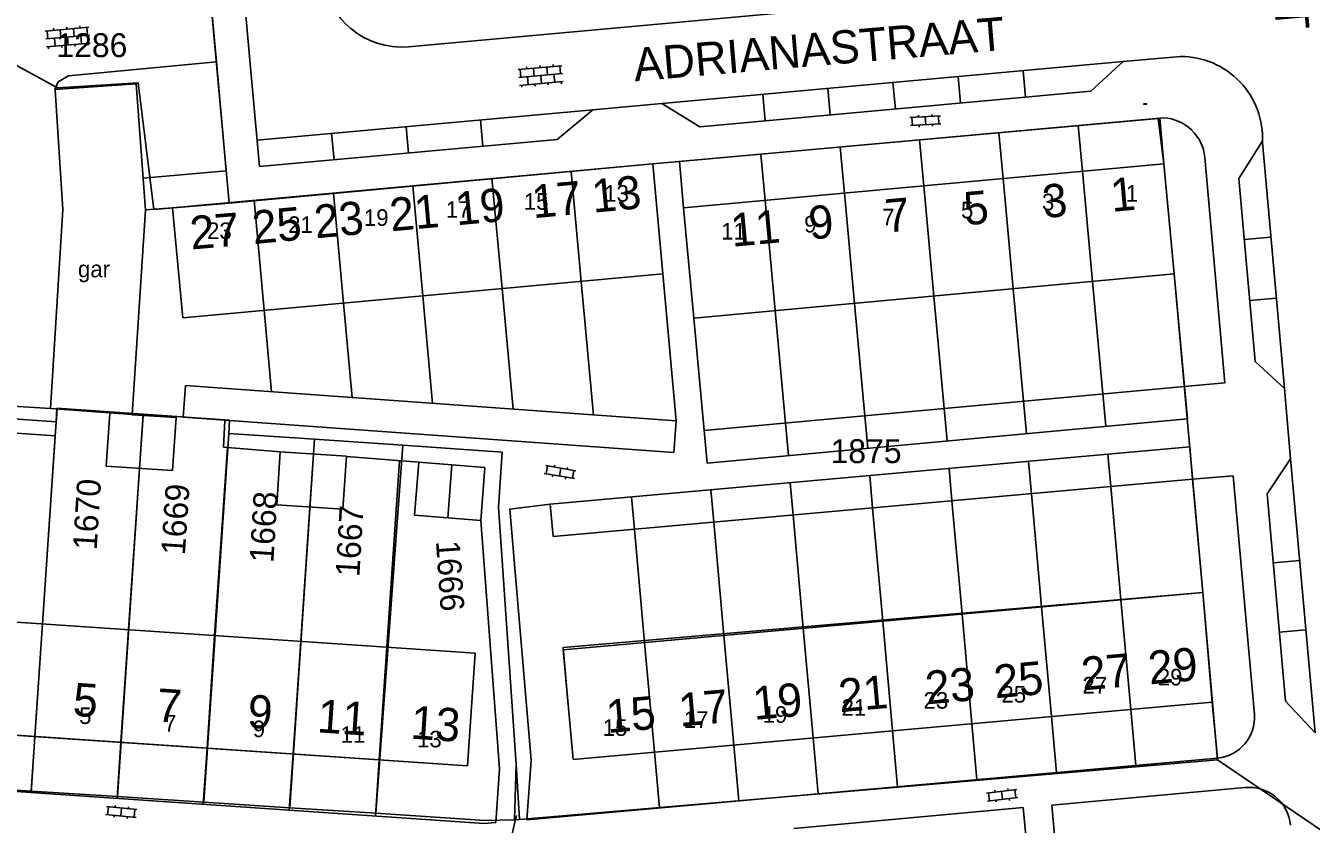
# Model space of a CAD drawing. Extents: x 148816 to 151297, y 399515 to 402500.
# Drawn here: x 150148 to 150244.9, y 401433.1 to 401493.3 of the extents above; entities that cross this region are included whole.
import ezdxf

# ---------------------------------------------------------------- set-up
doc = ezdxf.new("R2010")
doc.units = 0
for name, color, linetype in [('B01 Hoofdgebouw  [T] Norm', 7, 'Continuous'), ('B01 hoofgebouw', 7, 'Continuous'), ('B02 Bijgebouw  [D] Norm', 7, 'Continuous'), ('B07 Tussenmuur  [D] Norm', 7, 'Continuous'), ('G01 perceelsgrens', 7, 'Continuous'), ('S02 Open verharding  Norm', 7, 'Continuous'), ('T04 Haag heg  [D] Gem', 7, 'Continuous'), ('V00 Kant verharding algemeen  [T] Norm', 7, 'Continuous'), ('V00 Kant verharding algemeen secundair  [D] Gem', 7, 'Continuous'), ('V00 Kant verharding algemeen secundair  [T] Norm', 7, 'Continuous'), ('Z01 perceelnummer', 7, 'Continuous'), ('Z02 huisnummer', 7, 'Continuous'), ('Z02 Huisnummer  [Tekst] Norm', 7, 'Continuous'), ('Z06 straatnaam', 7, 'Continuous'), ('Z19 Overige Tekst  [Tekst] Gem', 7, 'Continuous')]:
    doc.layers.add(name, color=color, linetype=linetype)

msp = doc.modelspace()

# ---------------------------------------------------------------- linework, layer by layer
at = {"layer": 'B01 Hoofdgebouw  [T] Norm'}
for p, q in [((150233.77, 401482.86), (150197.59, 401479.53)), ((150234.55, 401474.56), (150233.77, 401482.86)), ((150195.26, 401482.85), (150159.09, 401479.55)), ((150196.02, 401474.56), (150195.26, 401482.85)), ((150159.09, 401479.55), (150159.85, 401471.25)), ((150197.59, 401479.53), (150198.35, 401471.23)), ((150159.85, 401471.25), (150196.02, 401474.56)), ((150198.35, 401471.23), (150234.55, 401474.56)), ((150188.523, 401446.238), (150236.7, 401450.56)), ((150237.42, 401442.29), (150236.7, 401450.56)), ((150181.87, 401445.99), (150136.15, 401449.07)), ((150188.523, 401446.238), (150189.27, 401437.97)), ((150181.3, 401437.5), (150181.87, 401445.99)), ((150189.27, 401437.97), (150237.42, 401442.29)), ((150135.58, 401440.59), (150181.3, 401437.5))]:
    msp.add_line(p, q, dxfattribs=at)
at = {"layer": 'B01 hoofgebouw'}
for points in [[(150198.35, 401471.23), (150197.59, 401479.53), (150233.77, 401482.86), (150234.55, 401474.56), (150198.35, 401471.23)], [(150159.85, 401471.25), (150159.09, 401479.55), (150195.26, 401482.85), (150196.02, 401474.56), (150159.85, 401471.25)], [(150188.82, 401442.95), (150188.508, 401446.399), (150231.72, 401450.13)], [(150188.82, 401442.95), (150189.27, 401437.97), (150237.42, 401442.29), (150236.7, 401450.56), (150231.72, 401450.13)], [(150181.87, 401445.99), (150181.3, 401437.5), (150135.58, 401440.59), (150136.15, 401449.07), (150181.87, 401445.99)]]:
    msp.add_lwpolyline(points, dxfattribs=at)
at = {"layer": 'B02 Bijgebouw  [D] Norm'}
for p, q in [((150156.335, 401488.893), (150150.22, 401488.448)), ((150157.045, 401479.357), (150156.335, 401488.893)), ((150150.245, 401488.398), (150150.827, 401479.42)), ((150150.827, 401479.42), (150149.877, 401464.427)), ((150156.045, 401463.959), (150157.045, 401479.357)), ((150159.877, 401463.764), (150160.049, 401466.148)), ((150160.049, 401466.148), (150197.034, 401463.479)), ((150149.877, 401464.427), (150156.045, 401463.959)), ((150154.363, 401464.065), (150154.094, 401460.075)), ((150159.352, 401463.729), (150156.045, 401463.952)), ((150159.352, 401463.729), (150159.083, 401459.738)), ((150196.862, 401461.095), (150159.877, 401463.764)), ((150197.034, 401463.479), (150196.862, 401461.095)), ((150167.198, 401461.154), (150166.929, 401457.164)), ((150167.198, 401461.154), (150172.187, 401460.818)), ((150172.187, 401460.818), (150171.918, 401456.827)), ((150154.094, 401460.075), (150159.083, 401459.738)), ((150177.633, 401460.367), (150177.322, 401456.379)), ((150177.633, 401460.367), (150182.618, 401459.979)), ((150182.618, 401459.979), (150182.307, 401455.991)), ((150166.929, 401457.164), (150171.918, 401456.827)), ((150177.322, 401456.379), (150182.307, 401455.991))]:
    msp.add_line(p, q, dxfattribs=at)
for points in [[(150199.129, 401462.752), (150235.329, 401466.082), (150235.553, 401463.642), (150199.353, 401460.312)], [(150187.758, 401454.762), (150235.935, 401459.084), (150235.716, 401461.524), (150187.539, 401457.202)]]:
    msp.add_lwpolyline(points, close=True, dxfattribs=at)
at = {"layer": 'B07 Tussenmuur  [D] Norm'}
for p, q in [((150189.88, 401474), (150189.124, 401482.29)), ((150189.88, 401474), (150189.124, 401482.29)), ((150228.397, 401473.993), (150227.633, 401482.294)), ((150228.397, 401473.993), (150227.633, 401482.294)), ((150177.93, 401472.91), (150177.174, 401481.2)), ((150177.93, 401472.91), (150177.174, 401481.2)), ((150183.905, 401473.455), (150183.149, 401481.745)), ((150183.905, 401473.455), (150183.149, 401481.745)), ((150216.443, 401472.893), (150215.679, 401481.194)), ((150216.443, 401472.893), (150215.679, 401481.194)), ((150222.42, 401473.443), (150221.656, 401481.744)), ((150222.42, 401473.443), (150221.656, 401481.744)), ((150165.979, 401471.82), (150165.223, 401480.11)), ((150165.979, 401471.82), (150165.223, 401480.11)), ((150171.955, 401472.365), (150171.199, 401480.655)), ((150171.955, 401472.365), (150171.199, 401480.655)), ((150204.489, 401471.793), (150203.725, 401480.094)), ((150204.489, 401471.793), (150203.725, 401480.094)), ((150210.466, 401472.343), (150209.702, 401480.644)), ((150210.466, 401472.343), (150209.702, 401480.644)), ((150229.401, 401463.076), (150229.177, 401465.516)), ((150229.401, 401463.076), (150229.177, 401465.516)), ((150223.424, 401462.526), (150223.2, 401464.966)), ((150223.424, 401462.526), (150223.2, 401464.966)), ((150156.858, 401463.897), (150156.589, 401459.907)), ((150156.858, 401463.897), (150156.589, 401459.907)), ((150211.47, 401461.427), (150211.246, 401463.867)), ((150211.47, 401461.427), (150211.246, 401463.867)), ((150217.447, 401461.976), (150217.223, 401464.416)), ((150217.447, 401461.976), (150217.223, 401464.416)), ((150205.493, 401460.877), (150205.269, 401463.317)), ((150205.493, 401460.877), (150205.269, 401463.317)), ((150169.693, 401460.986), (150169.424, 401456.996)), ((150169.693, 401460.986), (150169.424, 401456.996)), ((150229.551, 401460.971), (150229.77, 401458.531)), ((150229.551, 401460.971), (150229.77, 401458.531)), ((150180.125, 401460.173), (150179.814, 401456.185)), ((150180.125, 401460.173), (150179.814, 401456.185)), ((150217.587, 401459.898), (150217.806, 401457.458)), ((150217.587, 401459.898), (150217.806, 401457.458)), ((150223.569, 401460.434), (150223.788, 401457.994)), ((150223.569, 401460.434), (150223.788, 401457.994)), ((150205.622, 401458.824), (150205.841, 401456.384)), ((150205.622, 401458.824), (150205.841, 401456.384)), ((150211.605, 401459.361), (150211.824, 401456.921)), ((150211.605, 401459.361), (150211.824, 401456.921)), ((150193.658, 401457.751), (150193.877, 401455.311)), ((150193.658, 401457.751), (150193.877, 401455.311)), ((150199.64, 401458.288), (150199.859, 401455.848)), ((150199.64, 401458.288), (150199.859, 401455.848)), ((150230.535, 401450.006), (150231.277, 401441.738)), ((150230.535, 401450.006), (150231.277, 401441.738)), ((150224.553, 401449.469), (150225.295, 401441.201)), ((150224.553, 401449.469), (150225.295, 401441.201)), ((150149.285, 401448.192), (150148.711, 401439.702)), ((150149.285, 401448.192), (150148.711, 401439.702)), ((150212.589, 401448.395), (150213.331, 401440.127)), ((150212.589, 401448.395), (150213.331, 401440.127)), ((150218.571, 401448.932), (150219.313, 401440.664)), ((150218.571, 401448.932), (150219.313, 401440.664)), ((150155.77, 401447.753), (150155.196, 401439.263)), ((150155.77, 401447.753), (150155.196, 401439.263)), ((150162.256, 401447.315), (150161.682, 401438.825)), ((150162.256, 401447.315), (150161.682, 401438.825)), ((150200.624, 401447.321), (150201.366, 401439.053)), ((150200.624, 401447.321), (150201.366, 401439.053)), ((150206.606, 401447.858), (150207.348, 401439.59)), ((150206.606, 401447.858), (150207.348, 401439.59)), ((150168.742, 401446.876), (150168.168, 401438.386)), ((150168.742, 401446.876), (150168.168, 401438.386)), ((150175.228, 401446.438), (150174.654, 401437.948)), ((150175.228, 401446.438), (150174.654, 401437.948)), ((150194.642, 401446.784), (150195.384, 401438.516)), ((150194.642, 401446.784), (150195.384, 401438.516))]:
    msp.add_line(p, q, dxfattribs=at)
at = {"layer": 'G01 perceelsgrens'}
for points in [[(150163.357, 401479.902), (150161.875, 401496.205)], [(150137.119, 401492.57), (150143.595, 401492.301), (150150.422, 401488.592), (150156.482, 401488.974), (150157.673, 401479.421), (150163.357, 401479.902)], [(150237.8, 401437.931), (150236.7, 401450.56), (150234.55, 401474.56), (150233.77, 401482.86), (150233.347, 401486.265), (150195.26, 401482.85), (150163.357, 401479.902)], [(150143.828, 401463.856), (150150.303, 401463.415)], [(150150.303, 401463.415), (150150.371, 401464.433)], [(150150.371, 401464.433), (150156.876, 401463.991)], [(150154.94, 401435.171), (150156.876, 401463.991)], [(150156.876, 401463.991), (150163.383, 401463.548)], [(150163.383, 401463.548), (150163.315, 401462.539)], [(150148.433, 401435.592), (150150.303, 401463.415)], [(150163.315, 401462.539), (150161.446, 401434.75)], [(150163.315, 401462.539), (150169.778, 401462.1)], [(150169.778, 401462.1), (150167.913, 401434.332)], [(150169.778, 401462.1), (150176.422, 401461.648)], [(150174.396, 401433.913), (150176.422, 401461.648)], [(150176.422, 401461.648), (150183.916, 401461.138), (150183.644, 401456.979)], [(150183.644, 401456.979), (150184.977, 401437.585)], [(150184.977, 401437.585), (150184.841, 401433.423)], [(150184.977, 401437.585), (150185.224, 401433.455)], [(150185.224, 401433.455), (150237.8, 401437.931)], [(150237.8, 401437.931), (150254.89, 401426.348)], [(150141.957, 401436.011), (150148.433, 401435.592)], [(150148.433, 401435.592), (150154.94, 401435.171)], [(150154.94, 401435.171), (150161.446, 401434.75)], [(150161.446, 401434.75), (150167.913, 401434.332)], [(150167.913, 401434.332), (150174.396, 401433.913)], [(150174.396, 401433.913), (150182.617, 401433.382), (150184.841, 401433.423)], [(150184.841, 401433.423), (150185.224, 401433.455)]]:
    msp.add_lwpolyline(points, dxfattribs=at)
at = {"layer": 'S02 Open verharding  Norm'}
for p, q in [((150149.48, 401492.865), (150152.767, 401493.158)), ((150149.533, 401492.268), (150152.821, 401492.56)), ((150149.63, 401492.879), (150149.683, 401492.281)), ((150150.128, 401492.923), (150150.114, 401493.072)), ((150150.626, 401492.967), (150150.679, 401492.37)), ((150151.124, 401493.012), (150151.11, 401493.161)), ((150151.622, 401493.056), (150151.675, 401492.458)), ((150152.12, 401493.1), (150152.107, 401493.25)), ((150152.618, 401493.145), (150152.671, 401492.547)), ((150149.587, 401491.67), (150152.874, 401491.963)), ((150149.736, 401491.683), (150149.749, 401491.534)), ((150150.181, 401492.325), (150150.234, 401491.728)), ((150150.732, 401491.772), (150150.745, 401491.623)), ((150151.177, 401492.414), (150151.23, 401491.816)), ((150151.728, 401491.861), (150151.742, 401491.711)), ((150152.226, 401491.905), (150152.173, 401492.503)), ((150152.724, 401491.949), (150152.738, 401491.8)), ((150185.128, 401489.962), (150188.415, 401490.255)), ((150185.181, 401489.365), (150188.469, 401489.657)), ((150185.278, 401489.976), (150185.331, 401489.378)), ((150185.776, 401490.02), (150185.762, 401490.169)), ((150186.274, 401490.064), (150186.327, 401489.467)), ((150186.772, 401490.109), (150186.758, 401490.258)), ((150187.27, 401490.153), (150187.323, 401489.555)), ((150187.768, 401490.197), (150187.755, 401490.347)), ((150188.266, 401490.242), (150188.319, 401489.644)), ((150185.235, 401488.767), (150188.522, 401489.06)), ((150185.384, 401488.78), (150185.397, 401488.631)), ((150185.829, 401489.422), (150185.882, 401488.825)), ((150186.38, 401488.869), (150186.393, 401488.72)), ((150186.825, 401489.511), (150186.878, 401488.913)), ((150187.376, 401488.958), (150187.39, 401488.808)), ((150187.874, 401489.002), (150187.821, 401489.6)), ((150188.372, 401489.046), (150188.386, 401488.897)), ((150232.471, 401487.411), (150232.242, 401487.39)), ((150232.476, 401487.351), (150232.247, 401487.33)), ((150232.257, 401487.391), (150232.262, 401487.331)), ((150232.307, 401487.396), (150232.305, 401487.41)), ((150232.313, 401487.321), (150232.312, 401487.336)), ((150232.362, 401487.34), (150232.356, 401487.4)), ((150232.406, 401487.405), (150232.405, 401487.42)), ((150232.413, 401487.33), (150232.412, 401487.345)), ((150232.456, 401487.409), (150232.461, 401487.349)), ((150214.642, 401486.343), (150216.939, 401486.47)), ((150214.675, 401485.744), (150216.972, 401485.871)), ((150214.825, 401485.752), (150214.792, 401486.351)), ((150215.283, 401486.529), (150215.291, 401486.379)), ((150215.324, 401485.78), (150215.333, 401485.63)), ((150215.79, 401486.407), (150215.824, 401485.807)), ((150216.281, 401486.584), (150216.29, 401486.434)), ((150216.323, 401485.835), (150216.331, 401485.685)), ((150216.822, 401485.863), (150216.789, 401486.462)), ((150187.195, 401460.115), (150189.461, 401459.724)), ((150187.241, 401459.499), (150187.343, 401460.09)), ((150187.861, 401460.153), (150187.835, 401460.005)), ((150188.328, 401459.92), (150188.226, 401459.328)), ((150188.846, 401459.982), (150188.821, 401459.835)), ((150189.211, 401459.158), (150189.313, 401459.749)), ((150187.093, 401459.524), (150189.359, 401459.133)), ((150187.733, 401459.413), (150187.708, 401459.266)), ((150188.719, 401459.243), (150188.693, 401459.095)), ((150220.401, 401435.434), (150222.685, 401435.708)), ((150220.622, 401434.856), (150220.55, 401435.452)), ((150221.029, 401435.66), (150221.047, 401435.511)), ((150221.543, 401435.571), (150221.615, 401434.975)), ((150222.022, 401435.779), (150222.04, 401435.631)), ((150222.608, 401435.094), (150222.536, 401435.69)), ((150154.762, 401434.506), (150154.748, 401434.356)), ((150220.473, 401434.838), (150222.757, 401435.112)), ((150221.118, 401434.915), (150221.136, 401434.767)), ((150222.111, 401435.035), (150222.129, 401434.886)), ((150154.042, 401433.822), (150156.331, 401433.598)), ((150154.101, 401434.42), (150156.39, 401434.196)), ((150154.192, 401433.808), (150154.25, 401434.405)), ((150154.689, 401433.759), (150154.675, 401433.61)), ((150155.245, 401434.308), (150155.187, 401433.71)), ((150155.684, 401433.662), (150155.67, 401433.512)), ((150155.757, 401434.408), (150155.743, 401434.259)), ((150156.182, 401433.613), (150156.24, 401434.21))]:
    msp.add_line(p, q, dxfattribs=at)
at = {"layer": 'T04 Haag heg  [D] Gem'}
for p, q in [((150233.46, 401486.294), (150233.77, 401482.86)), ((150221.344, 401485.201), (150221.656, 401481.744)), ((150227.322, 401485.74), (150227.633, 401482.294)), ((150209.388, 401484.123), (150209.702, 401480.644)), ((150215.366, 401484.662), (150215.679, 401481.194)), ((150203.41, 401483.584), (150203.725, 401480.094)), ((150235.33, 401466.082), (150234.55, 401474.56)), ((150183.905, 401473.455), (150184.736, 401464.366)), ((150189.88, 401474), (150190.801, 401463.929)), ((150223.2, 401464.966), (150222.42, 401473.443)), ((150229.177, 401465.516), (150228.397, 401473.993)), ((150171.955, 401472.365), (150172.607, 401465.242)), ((150177.93, 401472.91), (150178.671, 401464.804)), ((150211.246, 401463.867), (150210.466, 401472.343)), ((150217.223, 401464.416), (150216.443, 401472.893)), ((150165.979, 401471.82), (150166.541, 401465.68)), ((150205.269, 401463.317), (150204.489, 401471.793)), ((150149.285, 401448.192), (150150.239, 401462.363)), ((150162.256, 401447.315), (150163.211, 401461.491)), ((150155.77, 401447.753), (150156.589, 401459.907)), ((150175.228, 401446.438), (150176.174, 401460.481)), ((150235.935, 401459.084), (150236.7, 401450.56)), ((150223.788, 401457.994), (150224.553, 401449.469)), ((150229.77, 401458.531), (150230.535, 401450.006)), ((150168.742, 401446.876), (150169.424, 401456.996)), ((150211.824, 401456.921), (150212.589, 401448.395)), ((150217.806, 401457.458), (150218.571, 401448.932)), ((150199.859, 401455.848), (150200.624, 401447.321)), ((150205.841, 401456.384), (150206.606, 401447.858)), ((150193.877, 401455.311), (150194.642, 401446.784)), ((150237.797, 401438.068), (150237.42, 401442.29)), ((150231.653, 401437.52), (150231.277, 401441.738)), ((150219.689, 401436.452), (150219.313, 401440.664)), ((150225.671, 401436.986), (150225.295, 401441.201)), ((150148.422, 401435.475), (150148.711, 401439.702)), ((150207.723, 401435.384), (150207.348, 401439.59)), ((150213.707, 401435.918), (150213.331, 401440.127)), ((150155.196, 401439.263), (150154.907, 401435.032)), ((150161.392, 401434.588), (150161.682, 401438.825)), ((150168.168, 401438.386), (150167.878, 401434.145)), ((150195.759, 401434.317), (150195.384, 401438.516)), ((150201.741, 401434.851), (150201.366, 401439.053)), ((150174.364, 401433.701), (150174.654, 401437.948))]:
    msp.add_line(p, q, dxfattribs=at)
at = {"layer": 'V00 Kant verharding algemeen  [T] Norm'}
for p, q in [((150176.86, 401491.67), (150234.31, 401496.92)), ((150165.63, 401482.648), (150164.905, 401490.658)), ((150235.02, 401490.95), (150230.691, 401490.557)), ((150163.13, 401482.34), (150162.387, 401490.54)), ((150230.691, 401490.557), (150228.254, 401488.328)), ((150228.254, 401488.328), (150198.817, 401485.658)), ((150190.738, 401486.934), (150188.069, 401484.683)), ((150190.738, 401486.934), (150195.947, 401487.406)), ((150195.947, 401487.406), (150198.817, 401485.658)), ((150233.75, 401486.32), (150197.27, 401483.03)), ((150165.63, 401482.648), (150188.069, 401484.683)), ((150241.183, 401484.546), (150239.424, 401481.752)), ((150197.27, 401483.03), (150197.59, 401479.53)), ((150238.363, 401466.352), (150236.85, 401483.34)), ((150156.864, 401481.788), (150163.13, 401482.34)), ((150239.424, 401481.752), (150240.654, 401467.97)), ((150159.09, 401479.55), (150157.043, 401479.379)), ((150197.034, 401463.479), (150196.02, 401474.56)), ((150199.13, 401462.752), (150198.35, 401471.23)), ((150240.654, 401467.97), (150242.846, 401465.917)), ((150238.363, 401466.352), (150235.329, 401466.082)), ((150243.318, 401460.625), (150242.846, 401465.917)), ((150141.349, 401464.916), (150149.877, 401464.427)), ((150150.394, 401464.388), (150150.24, 401462.363)), ((150150.24, 401462.363), (150146.248, 401462.632)), ((150243.318, 401460.625), (150241.545, 401457.988)), ((150238.987, 401459.356), (150235.935, 401459.084)), ((150240.59, 401441.36), (150238.987, 401459.356)), ((150241.545, 401457.988), (150242.94, 401442.353)), ((150242.94, 401442.353), (150245.16, 401439.987)), ((150108.87, 401438.18), (150182.57, 401433.14)), ((150185.775, 401433.426), (150237.82, 401438.07)), ((150239.87, 401435.85), (150225.33, 401434.537)), ((150225.33, 401434.537), (150225.99, 401427.228)), ((150223.179, 401434.342), (150205.88, 401432.78)), ((150223.179, 401434.342), (150223.773, 401427.765)), ((150182.57, 401433.14), (150183.451, 401433.219))]:
    msp.add_line(p, q, dxfattribs=at)
for points in [[(150162.387, 401490.54), (150151.232, 401489.49), (150150.472, 401489.032), (150150.22, 401488.448)], [(150163.026, 401463.491), (150162.929, 401461.513), (150167.198, 401461.154)], [(150177.633, 401460.367), (150172.185, 401460.793)], [(150187.539, 401457.202), (150184.488, 401456.841), (150186.111, 401437.922), (150185.775, 401433.426)], [(150183.451, 401433.219), (150183.727, 401437.258), (150182.307, 401455.991)]]:
    msp.add_lwpolyline(points, dxfattribs=at)
for centre, radius, start, end in [((150176.373, 401497.649), 5.999, 185.24883, 274.65321), ((150235.043, 401484.794), 6.156, 356.9812, 90.21119), ((150233.593, 401483.054), 3.27, 5.0202, 87.24118), ((150237.512, 401441.141), 3.086, 275.73121, 4.07769), ((150240.201, 401432.745), 3.122, 5.23385, 96.07857)]:
    msp.add_arc(centre, radius, start, end, dxfattribs=at)
at = {"layer": 'V00 Kant verharding algemeen secundair  [D] Gem'}
for p, q in [((150223.349, 401487.883), (150223.169, 401489.875)), ((150213.539, 401486.993), (150213.359, 401488.985)), ((150218.444, 401487.438), (150218.264, 401489.43)), ((150203.73, 401486.104), (150203.549, 401488.095)), ((150208.635, 401486.549), (150208.454, 401488.54)), ((150182.462, 401484.174), (150182.281, 401486.167)), ((150171.248, 401483.158), (150171.067, 401485.15)), ((150176.855, 401483.666), (150176.674, 401485.658)), ((150239.834, 401477.16), (150241.827, 401477.338)), ((150240.244, 401472.569), (150242.236, 401472.746)), ((150242.01, 401452.779), (150244.003, 401452.957)), ((150242.475, 401447.569), (150244.468, 401447.747))]:
    msp.add_line(p, q, dxfattribs=at)
at = {"layer": 'V00 Kant verharding algemeen secundair  [T] Norm'}
for p, q in [((150162.387, 401490.54), (150161.886, 401496.069)), ((150164.905, 401490.658), (150164.395, 401496.296)), ((150195.947, 401487.406), (150230.691, 401490.557)), ((150165.45, 401484.64), (150190.738, 401486.934)), ((150241.19, 401484.47), (150242.846, 401465.917)), ((150243.318, 401460.625), (150245.161, 401439.987))]:
    msp.add_line(p, q, dxfattribs=at)
at = {"layer": 'Z01 perceelnummer'}
msp.add_lwpolyline([(150183.454, 401427.331), (150185.005, 401433.755)], dxfattribs=at)

# ---------------------------------------------------------------- texts
for s, p in [('1286', (150150.326, 401490.898)), ('1875', (150208.653, 401460.303))]:
    msp.add_text(s, height=1.8, dxfattribs=at).set_placement(p)
for s, rotation, p in [('1670', 86.35881, (150153.365, 401453.717)), ('1669', 86.12441, (150160.013, 401453.334)), ('1668', 86.48826, (150166.679, 401452.769)), ('1667', 86.60313, (150173.158, 401451.706)), ('1666', 273.9198, (150178.923, 401454.421))]:
    msp.add_text(s, height=1.8, rotation=rotation, dxfattribs=at).set_placement(p)
at = {"layer": 'Z02 huisnummer'}
for s, rotation, p in [('13', 5.27741, (150190.783, 401479.173)), ('19', 5.27741, (150180.491, 401478.222)), ('17', 5.27741, (150186.267, 401478.755)), ('3', 5.27741, (150224.731, 401478.764)), ('1', 5.27741, (150229.862, 401479.236)), ('23', 5.27741, (150169.87, 401477.24)), ('21', 5.27741, (150175.552, 401477.765)), ('7', 5.27741, (150212.876, 401477.673)), ('5', 5.27741, (150218.807, 401478.219)), ('27', 4.82077, (150160.496, 401476.398)), ('25', 5.27741, (150165.192, 401476.808)), ('11', 5.27741, (150201.25, 401476.603)), ('9', 5.27741, (150207.12, 401477.143)), ('29', 5.10624, (150232.696, 401443.623)), ('25', 5.10624, (150221.067, 401442.579)), ('27', 5.10624, (150227.654, 401443.17)), ('21', 5.10624, (150209.363, 401441.529)), ('23', 5.10624, (150215.898, 401442.116)), ('5', 356.15925, (150151.524, 401441.266)), ('7', 356.15925, (150157.821, 401440.84)), ('17', 5.10624, (150197.325, 401440.449)), ('19', 5.10624, (150202.911, 401440.951)), ('9', 356.15925, (150164.671, 401440.377)), ('11', 356.15925, (150169.935, 401440.021)), ('15', 5.10624, (150191.866, 401439.959)), ('13', 356.15925, (150176.963, 401439.546))]:
    msp.add_text(s, height=2.5, rotation=rotation, dxfattribs=at).set_placement(p)
at = {"layer": 'Z02 Huisnummer  [Tekst] Norm'}
for s, p in [('13', (150191.606, 401480.003)), ('1', (150230.898, 401480.006)), ('17', (150179.678, 401478.79)), ('15', (150185.547, 401479.398)), ('5', (150218.485, 401478.75)), ('3', (150224.586, 401479.359)), ('19', (150173.5, 401478.181)), ('7', (150212.539, 401478.217)), ('23', (150161.685, 401477.192)), ('21', (150167.786, 401477.649)), ('11', (150200.416, 401477.152)), ('9', (150206.67, 401477.685)), ('27', (150227.633, 401442.94)), ('29', (150233.312, 401443.549)), ('25', (150221.532, 401442.255)), ('21', (150209.486, 401441.266)), ('23', (150215.663, 401441.799)), ('5', (150152.044, 401440.645)), ('7', (150158.443, 401440.078)), ('17', (150197.594, 401440.353)), ('19', (150203.54, 401440.734)), ('9', (150165.129, 401439.653)), ('11', (150171.743, 401439.228)), ('15', (150191.493, 401439.745)), ('13', (150177.504, 401438.882))]:
    msp.add_text(s, height=1.25, dxfattribs=at).set_placement(p)
at = {"layer": 'Z06 straatnaam'}
for s, rotation, p in [('MARIA THERESIASTRAAT', 275.10624, (150238.573, 401534.097)), ('ADRIANASTRAAT', 4.87788, (150193.911, 401489.07))]:
    msp.add_text(s, height=2.5, rotation=rotation, dxfattribs=at).set_placement(p)
at = {"layer": 'Z19 Overige Tekst  [Tekst] Gem'}
msp.add_text('gar', height=1.25, dxfattribs=at).set_placement((150151.958, 401474.304))

doc.saveas('drawing.dxf')
